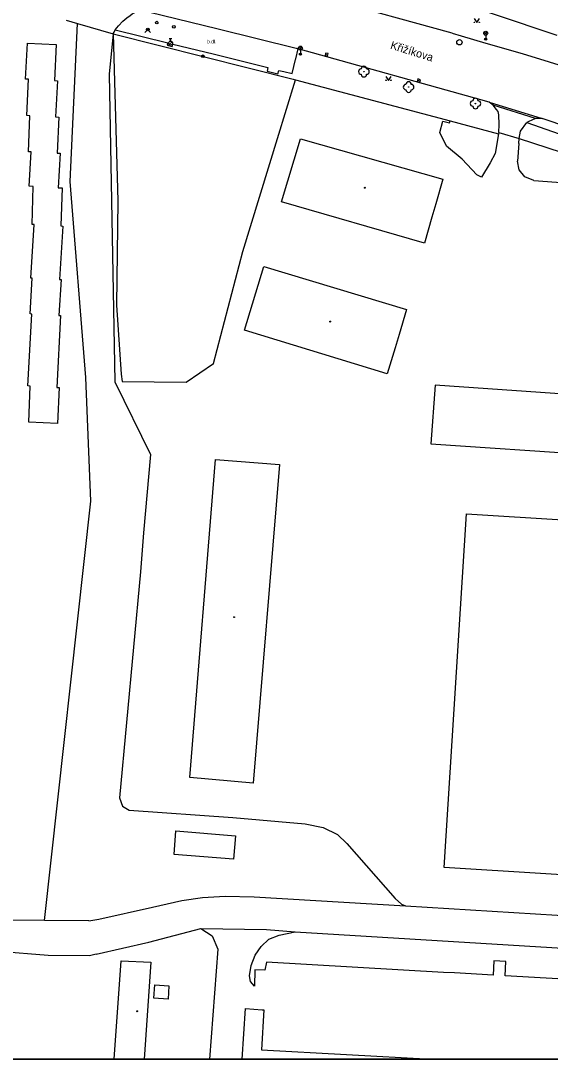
# Model space of a CAD drawing. Extents: x -598233 to -596890, y -1157848 to -1156431.
# Drawn here: x -597463.8 to -597364.6, y -1157848.5 to -1157653.8 of the extents above; entities that cross this region are included whole.
import ezdxf

# ---------------------------------------------------------------- set-up
doc = ezdxf.new("R2010")
doc.units = 0
for name, color, linetype in [('Level 10', 7, 'Continuous'), ('Level 11', 7, 'Continuous'), ('Level 22', 7, 'Continuous'), ('Level 25', 7, 'Continuous'), ('Level 27', 7, 'Continuous'), ('Level 28', 7, 'Continuous'), ('Level 31', 7, 'Continuous'), ('Level 33', 7, 'Continuous'), ('Level 36', 7, 'Continuous'), ('Level 39', 7, 'Continuous'), ('Level 40', 7, 'Continuous'), ('Level 5', 7, 'Continuous'), ('Level 50', 7, 'Continuous'), ('Level 51', 7, 'Continuous'), ('Level 7', 7, 'Continuous'), ('Vrstva 60', 7, 'Continuous'), ('zajmove_uzemi', 7, 'Continuous')]:
    doc.layers.add(name, color=color, linetype=linetype)

msp = doc.modelspace()

# ---------------------------------------------------------------- linework, layer by layer
at = {"layer": 'Level 10'}
for points in [[(-597382.9699, -1157656.14), (-597406.62, -1157649.56)], [(-597446.09, -1157655.49), (-597445.49, -1157654.73), (-597444.67, -1157653.85), (-597443.94, -1157653.23), (-597443.32, -1157652.77), (-597442.9, -1157652.5), (-597442.4099, -1157652.25), (-597441.81, -1157652.02), (-597441.69, -1157652), (-597441.08, -1157651.88), (-597440.69, -1157651.94), (-597439.85, -1157652.14)], [(-597439.85, -1157652.14), (-597426.79, -1157655.29), (-597412.21, -1157658.94), (-597411.82, -1157659.06)], [(-597446.51, -1157656.23), (-597446.32, -1157655.9), (-597446.09, -1157655.49)], [(-597382.9699, -1157656.14), (-597381.3, -1157656.62), (-597376.66, -1157657.97), (-597369.85, -1157659.94), (-597364.81, -1157661.47), (-597356.76, -1157664), (-597343.86, -1157668.37), (-597331.01, -1157673)], [(-597376.05, -1157669.06), (-597411.82, -1157659.06)], [(-597375.29, -1157669.61), (-597376.05, -1157669.06)], [(-597374.22, -1157671.43), (-597374.34, -1157670.82), (-597374.6752, -1157670.3929), (-597375.29, -1157669.61)], [(-597374.24, -1157674.72), (-597374.15, -1157673.23), (-597374.22, -1157671.43)], [(-597370.39, -1157675.84), (-597370.14, -1157674.49), (-597368.98, -1157672.85)], [(-597367.34, -1157672.09), (-597368.0617, -1157672.4108), (-597368.6, -1157672.65), (-597368.98, -1157672.85)], [(-597366.125, -1157672.11), (-597367.34, -1157672.09)], [(-597339.38, -1157681.22), (-597340.4696, -1157680.8289), (-597346.65, -1157678.64), (-597366.125, -1157672.11)]]:
    msp.add_lwpolyline(points, dxfattribs=at)
at = {"layer": 'Level 11'}
for points in [[(-597446.51, -1157656.23), (-597445.61, -1157687.54)], [(-597446.09, -1157655.49), (-597436.23, -1157657.9), (-597436.35, -1157658.38), (-597435.4099, -1157658.61), (-597435.29, -1157658.15), (-597427.77, -1157660), (-597417.49, -1157662.56), (-597417.65, -1157663.23), (-597415.65, -1157663.74), (-597415.46, -1157663.08), (-597414.5, -1157663.31), (-597412.96, -1157663.7), (-597412.3, -1157661.04), (-597412.26, -1157660.89), (-597411.82, -1157659.06)], [(-597444.96, -1157720.05), (-597444.82, -1157721.4), (-597432.78, -1157721.55), (-597427.66, -1157718.06), (-597422.2, -1157697.07), (-597415.68, -1157675.83), (-597412.3, -1157664.87)], [(-597376.05, -1157669.06), (-597366.125, -1157672.11)], [(-597367.34, -1157672.09), (-597375.29, -1157669.61)], [(-597374.24, -1157674.72), (-597374.28, -1157674.95), (-597374.9, -1157678.65), (-597375.87, -1157680.41), (-597377.5, -1157683.12), (-597378.35, -1157682.65), (-597381.1, -1157679.75), (-597384, -1157677.3), (-597385.25, -1157674.72), (-597384.72, -1157672.6), (-597383.47, -1157672.94), (-597383.36, -1157672.54)], [(-597383.36, -1157672.54), (-597374.28, -1157674.95)], [(-597368.98, -1157672.85), (-597349.77, -1157679.58), (-597337.61, -1157683.43), (-597338.18, -1157682.16), (-597339.38, -1157681.22)], [(-597374.24, -1157674.72), (-597370.39, -1157675.84)], [(-597445.61, -1157687.54), (-597445.84, -1157707.11)], [(-597445.84, -1157707.11), (-597444.96, -1157720.05)], [(-597356.56, -1157724.13), (-597386.18, -1157722.07), (-597386.94, -1157733.07), (-597357.3, -1157735.09)]]:
    msp.add_lwpolyline(points, dxfattribs=at)
at = {"layer": 'Level 22'}
for centre in [(-597399.51, -1157663.32), (-597391.12, -1157666.21), (-597378.6, -1157669.3)]:
    msp.add_circle(centre, 0.05, dxfattribs=at)
for centre, start, end in [((-597400.01, -1157663.32), 90, 270), ((-597399.51, -1157662.82), 0, 180), ((-597399.01, -1157663.32), 270, 90), ((-597399.51, -1157663.82), 180, 0), ((-597391.62, -1157666.21), 90, 270), ((-597391.12, -1157665.71), 0, 180), ((-597391.12, -1157666.71), 180, 0), ((-597390.62, -1157666.21), 270, 90), ((-597379.1, -1157669.3), 90, 270), ((-597378.6, -1157668.8), 0, 180), ((-597378.1, -1157669.3), 270, 90), ((-597378.6, -1157669.8), 180, 0)]:
    msp.add_arc(centre, 0.5, start, end, dxfattribs=at)
at = {"layer": 'Level 25'}
for radius in [0.25, 0.2, 0.15, 0.1, 0.05]:
    msp.add_circle((-597429.7, -1157660.45), radius, dxfattribs=at)
at = {"layer": 'Level 27'}
for p, q in [((-597406.7338, -1157660.0848), (-597406.2462, -1157660.1952)), ((-597389.4405, -1157664.9318), (-597388.9595, -1157665.0682))]:
    msp.add_line(p, q, dxfattribs=at)
for points in [[(-597406.789, -1157660.3287), (-597406.3013, -1157660.439), (-597406.191, -1157659.9513), (-597406.6787, -1157659.841)], [(-597389.5087, -1157665.1724), (-597389.0276, -1157665.3087), (-597388.8913, -1157664.8276), (-597389.3724, -1157664.6913)]]:
    msp.add_lwpolyline(points, close=True, dxfattribs=at)
msp.add_circle((-597381.61, -1157657.81), 0.5, dxfattribs=at)
at = {"layer": 'Level 28'}
for p, q in [((-597435.9699, -1157657.105), (-597435.4699, -1157657.105)), ((-597435.7199, -1157657.605), (-597435.7199, -1157657.105)), ((-597435.9779, -1157658.252), (-597435.4479, -1157657.722))]:
    msp.add_line(p, q, dxfattribs=at)
for centre, radius in [((-597438.33, -1157654.14), 0.25), ((-597435.13, -1157654.9099), 0.25), ((-597435.7199, -1157657.98), 0.375)]:
    msp.add_circle(centre, radius, dxfattribs=at)
at = {"layer": 'Level 31'}
msp.add_lwpolyline([(-597440.53, -1157655.97), (-597440, -1157655.44), (-597439.47, -1157655.97)], dxfattribs=at)
for radius in [0.25, 0.18, 0.11]:
    msp.add_circle((-597440, -1157655.44), radius, dxfattribs=at)
at = {"layer": 'Level 33'}
for p, q in [((-597376.945, -1157656.38), (-597376.415, -1157655.85)), ((-597376.945, -1157655.85), (-597376.415, -1157656.38)), ((-597376.68, -1157656.49), (-597376.68, -1157657.24)), ((-597411.665, -1157659.18), (-597411.135, -1157658.65)), ((-597411.665, -1157658.65), (-597411.135, -1157659.18)), ((-597411.4, -1157659.29), (-597411.4, -1157660.04))]:
    msp.add_line(p, q, dxfattribs=at)
for centre, radius in [((-597376.68, -1157656.115), 0.375), ((-597376.68, -1157657.24), 0.2), ((-597376.68, -1157657.24), 0.1445), ((-597376.68, -1157657.24), 0.0876), ((-597411.4, -1157658.915), 0.375), ((-597411.4, -1157660.04), 0.2), ((-597411.4, -1157660.04), 0.1445), ((-597411.4, -1157660.04), 0.0876)]:
    msp.add_circle(centre, radius, dxfattribs=at)
at = {"layer": 'Level 36'}
for points in [[(-597378.84, -1157653.38), (-597378.34, -1157654.13), (-597377.84, -1157653.38)], [(-597395.4, -1157664.23), (-597394.9, -1157664.98), (-597394.4, -1157664.23)]]:
    msp.add_lwpolyline(points, dxfattribs=at)
for centre in [(-597378.7902, -1157654.0798), (-597377.8908, -1157654.0798), (-597395.3502, -1157664.9298), (-597394.4508, -1157664.9298)]:
    msp.add_circle(centre, 0.05, dxfattribs=at)
at = {"layer": 'Level 39'}
for centre, radius in [((-597399.35, -1157685.1), 0.09), ((-597399.35, -1157685.1), 0.0398), ((-597405.82, -1157710.18), 0.09), ((-597405.82, -1157710.18), 0.0398), ((-597423.82, -1157765.59), 0.09), ((-597423.82, -1157765.59), 0.0398), ((-597441.9699, -1157839.46), 0.09), ((-597441.9699, -1157839.46), 0.0398)]:
    msp.add_circle(centre, radius, dxfattribs=at)
at = {"layer": 'Level 5'}
for p, q in [((-597446.2694, -1157848.4611), (-597444.99, -1157830.03)), ((-597439.45, -1157830.27), (-597440.653, -1157848.4611))]:
    msp.add_line(p, q, dxfattribs=at)
for points in [[(-597414.93, -1157687.73), (-597411.4099, -1157675.9)], [(-597411.4099, -1157675.9), (-597384.7199, -1157683.5)], [(-597384.7199, -1157683.5), (-597386.04, -1157688.08)], [(-597388.15, -1157695.49), (-597414.93, -1157687.73)], [(-597386.04, -1157688.08), (-597386.8, -1157690.62)], [(-597386.8, -1157690.62), (-597388.15, -1157695.49)], [(-597421.89, -1157711.8), (-597418.28, -1157699.83)], [(-597418.28, -1157699.83), (-597391.51, -1157707.9)], [(-597391.51, -1157707.9), (-597392.89, -1157712.57)], [(-597395.15, -1157719.9699), (-597421.89, -1157711.8)], [(-597392.89, -1157712.57), (-597393.65, -1157715.08)], [(-597393.65, -1157715.08), (-597395.15, -1157719.9699)], [(-597432.12, -1157795.64), (-597427.33, -1157736.01)], [(-597427.33, -1157736.01), (-597415.33, -1157736.95)], [(-597415.33, -1157736.95), (-597420.26, -1157796.69)], [(-597384.45, -1157812.51), (-597380.3, -1157746.19)], [(-597380.3, -1157746.19), (-597343.21, -1157748.51)], [(-597420.26, -1157796.69), (-597432.12, -1157795.64)], [(-597347.37, -1157814.83), (-597384.45, -1157812.51)], [(-597444.99, -1157830.03), (-597439.45, -1157830.27)]]:
    msp.add_lwpolyline(points, dxfattribs=at)
at = {"layer": 'Level 51'}
for p, q in [((-597426.87, -1157827.8), (-597428.4077, -1157848.4611)), ((-597422.3366, -1157848.4611), (-597421.6599, -1157838.95)), ((-597418.71, -1157846.68), (-597386.8667, -1157848.4611))]:
    msp.add_line(p, q, dxfattribs=at)
for points in [[(-597459.37, -1157822.43), (-597450.68, -1157743.83), (-597451.62, -1157720.67), (-597454.55, -1157683.93), (-597453.1599, -1157654.3)], [(-597446.51, -1157656.23), (-597447.26, -1157663.77), (-597446.18, -1157721.5), (-597439.5, -1157735.11), (-597440.8, -1157749.81), (-597441.39, -1157757.1), (-597445.29, -1157799.48), (-597444.76, -1157801.04), (-597443.5, -1157801.77), (-597424.08, -1157803.13), (-597410.52, -1157804.32), (-597407.14, -1157805), (-597404.46, -1157806.32), (-597402.73, -1157808.02), (-597393.6599, -1157818.32), (-597392.48, -1157819.39), (-597391.68, -1157819.71)], [(-597462.34, -1157664.75), (-597462.89, -1157664.7199), (-597462.56, -1157657.99), (-597457.1599, -1157658.26), (-597457.49, -1157664.99), (-597456.94, -1157665.02), (-597457.27, -1157671.82), (-597456.67, -1157671.85), (-597456.9699, -1157678.59), (-597456.42, -1157678.63), (-597456.82, -1157685.08), (-597456.07, -1157685.1), (-597456.29, -1157692.24), (-597455.89, -1157692.26), (-597456.52, -1157702.3), (-597456.25, -1157702.31), (-597456.64, -1157709.02), (-597456.34, -1157709.03), (-597457.07, -1157722.51), (-597456.62, -1157722.53), (-597456.92, -1157729.27), (-597462.31, -1157729.03), (-597462.02, -1157722.26), (-597462.4699, -1157722.24), (-597461.74, -1157708.76), (-597462.04, -1157708.75), (-597461.65, -1157702.05), (-597461.92, -1157702.03), (-597461.29, -1157691.99), (-597461.69, -1157691.98), (-597461.4699, -1157684.84), (-597462.2199, -1157684.81), (-597461.82, -1157678.35), (-597462.37, -1157678.33), (-597462.07, -1157671.58), (-597462.6599, -1157671.55), (-597462.34, -1157664.75)], [(-597370.4699, -1157676.78), (-597370.39, -1157675.84)], [(-597370.39, -1157675.84), (-597359.84, -1157679.31)], [(-597370.4699, -1157676.78), (-597370.75, -1157680.09)], [(-597370.4, -1157681.7199), (-597370.75, -1157680.09)], [(-597369.33, -1157683.02), (-597370.4, -1157681.7199)], [(-597367.67, -1157683.71), (-597369.33, -1157683.02)], [(-597367.67, -1157683.71), (-597348.2199, -1157685.18)], [(-597391.68, -1157819.71), (-597351.11, -1157822.18), (-597348.88, -1157821.36), (-597346.84, -1157819.51), (-597345.46, -1157817.11), (-597344.76, -1157813.58), (-597340.37, -1157747.81)], [(-597435.08, -1157810.05), (-597434.73, -1157805.6599)], [(-597434.73, -1157805.6599), (-597423.57, -1157806.56)], [(-597423.57, -1157806.56), (-597423.92, -1157810.95)], [(-597423.92, -1157810.95), (-597435.08, -1157810.05)], [(-597439.1, -1157819.9699), (-597433.6, -1157818.73)], [(-597433.6, -1157818.73), (-597429.73, -1157818.13)], [(-597429.73, -1157818.13), (-597425.5, -1157817.9099)], [(-597425.5, -1157817.9099), (-597420.04, -1157818)], [(-597420.04, -1157818), (-597391.68, -1157819.71)], [(-597449.18, -1157822.18), (-597439.1, -1157819.9699)], [(-597459.37, -1157822.43), (-597494.64, -1157822.25)], [(-597451.03, -1157822.52), (-597459.37, -1157822.43)], [(-597451.03, -1157822.52), (-597449.18, -1157822.18)], [(-597439.83, -1157826.52), (-597430.07, -1157823.93)], [(-597430.07, -1157823.93), (-597427.95, -1157825.31)], [(-597430.07, -1157823.93), (-597417.76, -1157824.17)], [(-597420.03, -1157834.77), (-597420.78, -1157833.9), (-597420.95, -1157832.85), (-597420.64, -1157830.87), (-597419.89, -1157828.94), (-597418.77, -1157827.33), (-597417.29, -1157825.95), (-597415.4, -1157825.18), (-597412.4, -1157824.57)], [(-597417.76, -1157824.17), (-597412.4, -1157824.57)], [(-597412.4, -1157824.57), (-597356.14, -1157828)], [(-597449.6599, -1157828.78), (-597439.83, -1157826.52)], [(-597427.95, -1157825.31), (-597426.87, -1157827.8)], [(-597449.6599, -1157828.78), (-597450.92, -1157829.07), (-597458.69, -1157829.01), (-597468.05, -1157828.24), (-597487.93, -1157826.98), (-597491.95, -1157828.79), (-597494.81, -1157832.2199), (-597494.9, -1157837.01), (-597492.54, -1157840.01)], [(-597417.76, -1157830.24), (-597418.08, -1157831.75)], [(-597384.58, -1157832.18), (-597417.76, -1157830.24)], [(-597375.17, -1157830.04), (-597375.3, -1157832.68)], [(-597372.94, -1157830.13), (-597375.17, -1157830.04)], [(-597373.06, -1157832.82), (-597372.94, -1157830.13)], [(-597419.9099, -1157831.68), (-597420.03, -1157834.77)], [(-597418.08, -1157831.75), (-597419.9099, -1157831.68)], [(-597382.55, -1157832.27), (-597384.58, -1157832.18)], [(-597375.3, -1157832.68), (-597382.55, -1157832.27)], [(-597357.6599, -1157833.71), (-597373.06, -1157832.82)], [(-597438.84, -1157837.02), (-597438.68, -1157834.53)], [(-597438.68, -1157834.53), (-597436.03, -1157834.7)], [(-597436.03, -1157834.7), (-597436.2, -1157837.2)], [(-597436.2, -1157837.2), (-597438.84, -1157837.02)], [(-597421.6599, -1157838.95), (-597418.54, -1157839.18)], [(-597418.27, -1157839.2), (-597418.71, -1157846.68)], [(-597418.54, -1157839.18), (-597418.27, -1157839.2)]]:
    msp.add_lwpolyline(points, dxfattribs=at)
at = {"layer": 'Level 7'}
for points in [[(-597363.3, -1157656.54), (-597375.03, -1157652.6), (-597381.15, -1157650.54)], [(-597455.28, -1157653.68), (-597453.1599, -1157654.3)], [(-597453.1599, -1157654.3), (-597446.51, -1157656.23)], [(-597446.51, -1157656.23), (-597412.77, -1157664.74), (-597412.3, -1157664.87), (-597383.36, -1157672.54)]]:
    msp.add_lwpolyline(points, dxfattribs=at)
at = {"layer": 'Vrstva 60'}
msp.add_lwpolyline([(-598136.4065, -1157848.4611), (-597003.6644, -1157848.4611)], dxfattribs=at)
at = {"layer": 'zajmove_uzemi'}
msp.add_lwpolyline([(-598232.8901, -1156430.8558), (-596890.4624, -1156430.8558), (-596890.4624, -1157848.4611), (-598232.8901, -1157848.4611)], close=True, dxfattribs=at)

# ---------------------------------------------------------------- texts
at = {"layer": 'Level 40'}
msp.add_text('b.dl.', height=0.65, dxfattribs=at).set_placement((-597428.87, -1157658.01))
at = {"layer": 'Level 50'}
msp.add_text('Křižíkova', height=1.5, rotation=342.759448, dxfattribs=at).set_placement((-597394.6643, -1157658.9957))

doc.saveas('drawing.dxf')
